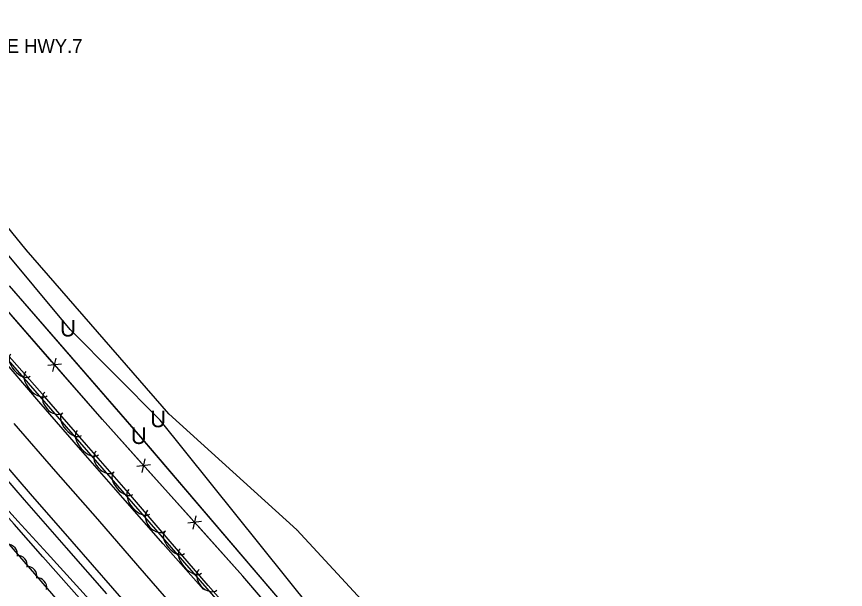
# Model space of a CAD drawing. Extents: x 954793 to 988390, y 1867850 to 1924428.
# Drawn here: x 965927.6 to 966228.3, y 1898226.2 to 1898434.1 of the extents above; entities that cross this region are included whole.
import ezdxf

# ---------------------------------------------------------------- set-up
doc = ezdxf.new("R2010")
doc.units = 0
for name, color, linetype in [('Default', 7, 'Continuous'), ('S_DITCHLINE', 7, 'Continuous'), ('S_EDGE_PAVEMENT', 7, 'Continuous'), ('S_FENCE', 7, 'Continuous'), ('S_FIBER_OPTIC_CABLE', 7, 'Continuous'), ('S_MSC_PT_SYM', 7, 'Continuous'), ('S_PAVEMENT_CROWN', 7, 'Continuous'), ('S_PRIMARY_CTL_ANNOT', 7, 'Continuous'), ('S_SHOULDER', 7, 'Continuous'), ('S_TREE', 7, 'Continuous'), ('S_UNDERGROUND_CABLE', 7, 'Continuous'), ('S_UTL_PT_SYM', 7, 'Continuous'), ('S_WATER_UTILITIES', 7, 'Continuous')]:
    doc.layers.add(name, color=color, linetype=linetype)

msp = doc.modelspace()

# ---------------------------------------------------------------- linework, layer by layer
at = {"layer": 'S_DITCHLINE'}
for points in [[(965959.92, 1898215.93), (965949.31, 1898227.62), (965938.69, 1898239.32), (965928.08, 1898251.01), (965917.46, 1898262.71), (965905.2, 1898277.34), (965892.95, 1898291.98), (965880.69, 1898306.61), (965868.43, 1898321.24), (965858.07, 1898333.23), (965847.7, 1898345.21), (965837.33, 1898357.2), (965826.96, 1898369.19), (965813.08, 1898383.25), (965799.21, 1898397.32), (965791.23, 1898407.68), (965791.86, 1898412.44), (965792.82, 1898413.56)], [(965957.99, 1898214.47), (965947.56, 1898226.26), (965937.13, 1898238.05), (965926.7, 1898249.85), (965916.26, 1898261.64), (965903.54, 1898275.69), (965890.82, 1898289.73), (965878.09, 1898303.78), (965865.37, 1898317.83), (965855.36, 1898330.29), (965845.35, 1898342.75), (965835.34, 1898355.21), (965825.32, 1898367.67), (965812.03, 1898382.12), (965798.73, 1898396.57), (965789.61, 1898405.82)]]:
    msp.add_lwpolyline(points, dxfattribs=at)
at = {"layer": 'S_EDGE_PAVEMENT'}
for points in [[(965995.36, 1898226.11), (965980.76, 1898242.77), (965966.15, 1898259.42), (965950.94, 1898276.88), (965935.72, 1898294.35), (965920.38, 1898311.99)], [(965977.23, 1898209.76), (965962.49, 1898226.64), (965947.75, 1898243.52), (965932.69, 1898260.82), (965917.63, 1898278.13)]]:
    msp.add_lwpolyline(points, dxfattribs=at)
at = {"layer": 'S_FENCE'}
for p, q in [((965958.62, 1898287.92), (965911.55, 1898341.97)), ((965943.86, 1898307.99), (965938.89, 1898307.46)), ((965940.77, 1898305.3), (965941.98, 1898310.15)), ((966009.74, 1898230.96), (965958.62, 1898287.92)), ((965973.14, 1898268.67), (965974.28, 1898273.55)), ((965976.19, 1898271.41), (965971.23, 1898270.81)), ((965991.64, 1898248.06), (965992.77, 1898252.93)), ((965994.69, 1898250.8), (965989.72, 1898250.2)), ((966060.8, 1898171.46), (966009.74, 1898230.96))]:
    msp.add_line(p, q, dxfattribs=at)
for points in [[(965940.43, 1898308.8), (965924.5, 1898327.1)], [(965958.62, 1898287.92), (965942.69, 1898306.21)], [(965972.75, 1898272.18), (965958.62, 1898287.92)], [(965991.25, 1898251.57), (965975.05, 1898269.62)], [(966009.74, 1898230.96), (965993.54, 1898249.01)], [(966024.73, 1898213.5), (966009.74, 1898230.96)]]:
    msp.add_lwpolyline(points, dxfattribs=at)
at = {"layer": 'S_FIBER_OPTIC_CABLE'}
for p, q in [((965972.67, 1898281.5), (965925.07, 1898336.4)), ((966047.05, 1898194.49), (965972.67, 1898281.5))]:
    msp.add_line(p, q, dxfattribs=at)
at = {"layer": 'S_MSC_PT_SYM'}
for points in [[(965958.62, 1898287.92), (965958.62, 1898287.97), (965958.62, 1898287.92), (965958.57, 1898287.92), (965958.62, 1898287.92), (965958.62, 1898287.87), (965958.62, 1898287.92), (965958.67, 1898287.92)], [(966009.74, 1898230.96), (966009.74, 1898231.01), (966009.74, 1898230.96), (966009.69, 1898230.96), (966009.74, 1898230.96), (966009.74, 1898230.91), (966009.74, 1898230.96), (966009.79, 1898230.96)]]:
    msp.add_lwpolyline(points, dxfattribs=at)
at = {"layer": 'S_PAVEMENT_CROWN'}
msp.add_lwpolyline([(965986.14, 1898218.2), (965971.61, 1898234.92), (965957.07, 1898251.63), (965941.88, 1898269.01), (965926.7, 1898286.39)], dxfattribs=at)
at = {"layer": 'S_SHOULDER'}
for points in [[(966011.62, 1898211.13), (965997.14, 1898227.65), (965982.65, 1898244.41), (965968.16, 1898261.18), (965952.96, 1898278.66), (965937.77, 1898296.15), (965922.28, 1898313.79)], [(965960.38, 1898224.63), (965945.66, 1898241.34), (965930.52, 1898258.73), (965915.37, 1898276.12)]]:
    msp.add_lwpolyline(points, dxfattribs=at)
at = {"layer": 'S_TREE'}
for points in [[(966228.3, 1898128.84), (966223.42, 1898116.9), (966204.82, 1898106.4), (966187.84, 1898097.45), (966175.86, 1898099.12), (966164.34, 1898105.51), (966160.26, 1898105.79), (966159.93, 1898097.84), (966166.23, 1898085.79), (966173.09, 1898070.33), (966172.31, 1898059.76), (966166.41, 1898050.47), (966162.96, 1898047.23), (966147.35, 1898043.44), (966139.53, 1898053.09), (966026.69, 1898192.02), (965907.53, 1898329.01), (965824.15, 1898434.06)], [(965780.6, 1898411.03), (965877.07, 1898297.76), (966000.2, 1898155.3)]]:
    msp.add_lwpolyline(points, dxfattribs=at)
for centre in [(965924.34, 1898238.89), (965927.85, 1898234.94), (965931.35, 1898230.95), (965934.9, 1898226.83)]:
    msp.add_arc(centre, 3.64, 350.0394, 91.6363, dxfattribs=at)
for centre, major_axis, ratio in [((965928.98, 1898307.58), (3.51, -4.03), 0.540699), ((965934.8, 1898300.89), (3.85, -4.43), 0.55008), ((965941.08, 1898294.07), (3.25, -3.74), 0.685311), ((965947.64, 1898286.13), (3.51, -4.03), 0.540699), ((965953.46, 1898279.43), (3.85, -4.43), 0.55008), ((965959.74, 1898272.62), (3.25, -3.74), 0.685311), ((965966.3, 1898264.67), (3.51, -4.03), 0.540699), ((965972.12, 1898257.98), (3.85, -4.43), 0.55008), ((965978.39, 1898251.17), (3.25, -3.74), 0.685311), ((965984.96, 1898243.22), (3.51, -4.03), 0.540699), ((965990.78, 1898236.53), (3.85, -4.43), 0.55008), ((965997.05, 1898229.72), (3.25, -3.74), 0.685311)]:
    msp.add_ellipse(centre, major_axis=major_axis, ratio=ratio, start_param=3.141593, end_param=6.283185, dxfattribs=at)
at = {"layer": 'S_UNDERGROUND_CABLE'}
for p, q in [((965946.99, 1898320.53), (965864.64, 1898419.59)), ((965972.67, 1898281.51), (965925.09, 1898336.39)), ((965979.69, 1898287.58), (965946.99, 1898320.53)), ((966042.52, 1898209.31), (965979.69, 1898287.58)), ((966047.09, 1898194.42), (965972.67, 1898281.51))]:
    msp.add_line(p, q, dxfattribs=at)
at = {"layer": 'S_UTL_PT_SYM'}
for points in [[(965931.13, 1898349.46), (965931.13, 1898349.51), (965931.13, 1898349.46), (965931.08, 1898349.46), (965931.13, 1898349.46), (965931.13, 1898349.41), (965931.13, 1898349.46), (965931.18, 1898349.46)], [(965982.82, 1898289.87), (965982.82, 1898289.92), (965982.82, 1898289.87), (965982.77, 1898289.87), (965982.82, 1898289.87), (965982.82, 1898289.82), (965982.82, 1898289.87), (965982.87, 1898289.87)], [(965972.67, 1898281.5), (965972.67, 1898281.55), (965972.67, 1898281.5), (965972.62, 1898281.5), (965972.67, 1898281.5), (965972.67, 1898281.45), (965972.67, 1898281.5), (965972.72, 1898281.5)], [(966029.3, 1898247.76), (966029.3, 1898247.81), (966029.3, 1898247.76), (966029.25, 1898247.76), (966029.3, 1898247.76), (966029.3, 1898247.71), (966029.3, 1898247.76), (966029.35, 1898247.76)]]:
    msp.add_lwpolyline(points, dxfattribs=at)
at = {"layer": 'S_WATER_UTILITIES'}
for p, q in [((965931.13, 1898349.46), (965867.1, 1898427.24)), ((965982.82, 1898289.87), (965931.13, 1898349.46)), ((966029.3, 1898247.76), (965982.82, 1898289.87)), ((966093.35, 1898178.74), (966029.3, 1898247.76))]:
    msp.add_line(p, q, dxfattribs=at)

# ---------------------------------------------------------------- texts
at = {"layer": 'Default'}
for p in [(965943.36, 1898317.98), (965976.06, 1898285.03), (965969.04, 1898278.97)]:
    msp.add_text('U', height=6, rotation=360, dxfattribs=at).set_placement(p)
at = {"layer": 'S_PRIMARY_CTL_ANNOT'}
msp.add_text('PD:CHIS SQ. CONC HW NE.SIDE HWY.7', height=5, dxfattribs=at).set_placement((965824.82, 1898420.88))

doc.saveas('drawing.dxf')
